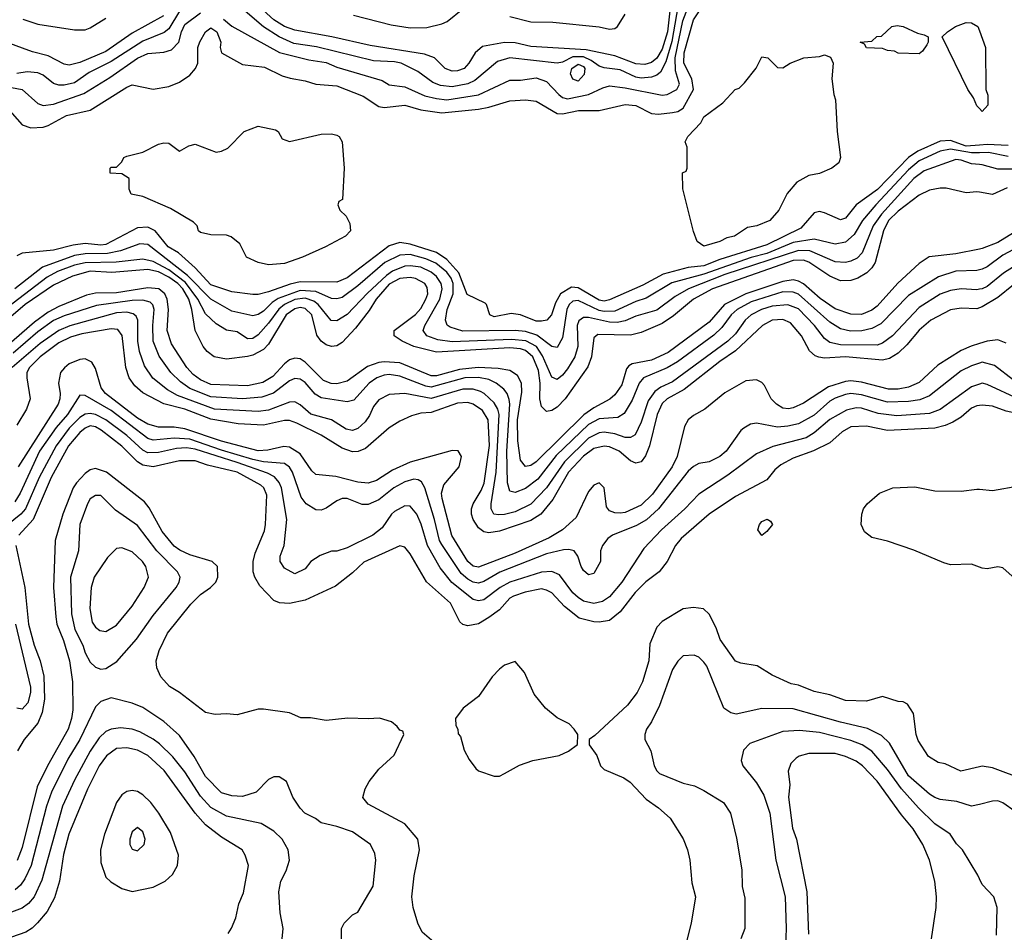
# Model space of a CAD drawing. Header units: inches. Extents: x 1793402 to 1900366, y 320852 to 470679.
# Tile 264 of 604: x 1826341 to 1830095, y 413915 to 417396. Entities that reach past the tile are written whole.
import ezdxf

# ---------------------------------------------------------------- set-up
doc = ezdxf.new("R2010")
doc.units = ezdxf.units.IN
doc.header["$MEASUREMENT"] = 0
doc.layers.add('B8421', color=7, linetype='Continuous')
doc.layers.add('B8431', color=7, linetype='Continuous')

msp = doc.modelspace()

# ---------------------------------------------------------------- linework, layer by layer
at = {"layer": 'B8421', "color": 4}
for points, elevation in [([(1827118.4, 417398.4), (1827150, 417370.6), (1827331.3, 417271.3), (1827443.4, 417243.4), (1827510, 417233.1), (1827550, 417214.9), (1827723.4, 417163.4), (1827750, 417147.3), (1827810, 417139.5), (1827885.4, 417105.4), (1827930, 417094.9), (1827970, 417090.2), (1828090, 417108.9), (1828210, 417164.9), (1828250, 417165.5), (1828310, 417174.4), (1828350, 417160.5), (1828396.3, 417110), (1828410, 417099.3), (1828430, 417094.4), (1828510, 417110.5), (1828563.8, 417136.2), (1828590, 417143.1), (1828650, 417136.5), (1828790, 417108.5), (1828810, 417110.4), (1828846, 417130), (1828856.9, 417150), (1828841.1, 417201.1), (1828840.2, 417250), (1828868.8, 417391.2), (1828910, 417498)], 268), ([(1828829, 417510), (1828811.1, 417350), (1828790, 417283.8), (1828770, 417248.9), (1828750, 417232.9), (1828724.8, 417224.8), (1828690, 417227.6), (1828610, 417258.5), (1828500.9, 417280.9), (1828290, 417293.8), (1828230, 417307.4), (1828190, 417308.8), (1828105.9, 417294.1), (1828077, 417270), (1828054, 417230), (1828035.1, 417210), (1828010, 417200.3), (1827990, 417199.5), (1827962.8, 417210), (1827922.8, 417250), (1827884.2, 417264.2), (1827676.9, 417296.9), (1827531.3, 417330), (1827390, 417355.6), (1827350, 417370.3), (1827310, 417395.6), (1827227.2, 417470)], 276), ([(1826284.9, 417070), (1826350, 416994.8), (1826383.4, 416983.4), (1826430, 416986.4), (1826450, 416992.4), (1826519, 417030), (1826610, 417050.4), (1826750, 417139.1), (1826770, 417147.3), (1826850, 417131), (1826910, 417140.7), (1826950, 417158), (1826990, 417184.9), (1827011.8, 417210), (1827020.5, 417230), (1827020.7, 417290), (1827028, 417312), (1827049.3, 417350), (1827070, 417364.9), (1827092.4, 417350), (1827107.3, 417310), (1827104.9, 417290), (1827111, 417270), (1827190, 417224.9), (1827274.3, 417214.3), (1827342, 417182), (1827372.4, 417172.4), (1827430, 417163.1), (1827470, 417150.4), (1827550, 417143.8), (1827650, 417103.8), (1827710, 417064.4), (1827730, 417061.3), (1827810, 417070.4), (1827870, 417051.8), (1827950, 417040.3), (1828090, 417054.6), (1828130, 417062), (1828210, 417086.7), (1828270, 417090.4), (1828310, 417085.5), (1828390, 417038), (1828410, 417036.9), (1828471, 417049), (1828550.9, 417049.1), (1828650, 417072), (1828690, 417068.4), (1828750, 417038.4), (1828776.1, 417036.1), (1828830, 417042.3), (1828850, 417046.3), (1828870, 417058.4), (1828909.8, 417130), (1828904.2, 417170), (1828873.1, 417230), (1828873.8, 417270), (1828910, 417395.5), (1828950, 417454.9)], 264), ([(1828856.9, 417483.1), (1828826.8, 417313.2), (1828804.9, 417235.1), (1828784.1, 417195.9), (1828770, 417184.4), (1828750, 417176.5), (1828710, 417172.6), (1828690, 417176.1), (1828630, 417204.9), (1828570, 417211.8), (1828550, 417218.7), (1828520.1, 417240.1), (1828490, 417254.6), (1828450, 417253.7), (1828410, 417234.3), (1828390, 417230.3), (1828210.3, 417250.3), (1828163.3, 417236.7), (1828075.7, 417164.3), (1828050, 417151.7), (1827990, 417139.6), (1827944.8, 417144.8), (1827916.1, 417156.1), (1827858.6, 417198.5), (1827796, 417230), (1827770, 417235.6), (1827690, 417239.5), (1827472.1, 417292.1), (1827385.6, 417305.6), (1827330.2, 417330.2), (1827270, 417368.8), (1827183.4, 417443.4)], 272), ([(1826290, 417141.6), (1826350.8, 417130), (1826410, 417076.3), (1826430, 417068.2), (1826470, 417073.7), (1826585.3, 417114.7), (1826684.4, 417175.6), (1826790, 417248.8), (1826830, 417266.7), (1826890, 417272), (1826919.5, 417280.5), (1826947.8, 417310), (1826957.3, 417350), (1826970, 417377.6), (1827030, 417422.4)], 268), ([(1826950, 417428.4), (1826910, 417361.6), (1826892.3, 417347.7), (1826810, 417314.3), (1826690, 417236.5), (1826605.4, 417194.6), (1826550, 417154.9), (1826510, 417145.7), (1826490, 417146.4), (1826470, 417153), (1826430, 417183.8), (1826410, 417192.7), (1826370, 417197.6), (1826330, 417190.4)], 272), ([(1827613.8, 417413.8), (1827756.7, 417376.7), (1827830, 417364.7), (1827893.6, 417366.4), (1827950, 417379.6), (1827970.8, 417389.2), (1828030, 417437.1)], 284), ([(1828210, 417408), (1828290, 417388), (1828373.6, 417386.4), (1828550, 417369.2), (1828590, 417359.6), (1828610, 417362.6), (1828619.6, 417370), (1828650, 417416.4)], 284), ([(1826889.8, 417410.2), (1826770, 417344.6), (1826670, 417274.3), (1826570, 417233.1), (1826530, 417222.4), (1826510, 417226), (1826450, 417258.7), (1826390, 417273.4), (1826290, 417310.3)], 276), ([(1826353.2, 417397.9), (1826410, 417378.3), (1826550, 417357), (1826590, 417357.6), (1826610, 417364.9), (1826670, 417402.3)], 284), ([(1830000, 417057), (1829990, 417068), (1829978, 417098), (1829955.3, 417130), (1829858, 417330), (1829878, 417350), (1829908.7, 417370), (1829950, 417384.9), (1829970, 417384), (1829994, 417370), (1830000, 417353.3)], 256), ([(1830000, 416917.7), (1829950, 416913.5), (1829890, 416934.6), (1829850, 416932.4), (1829765.3, 416894.7), (1829729.5, 416870.5), (1829611.9, 416748.1), (1829530.2, 416689.8), (1829490, 416639.3), (1829470, 416632.3), (1829410, 416658.7), (1829390, 416664.2), (1829370, 416659.6), (1829319, 416601), (1829190, 416537.4), (1829010, 416481), (1828950, 416457.7), (1828889.3, 416450.7), (1828794.1, 416425.9), (1828717, 416383), (1828590, 416327.1), (1828570, 416322.7), (1828550, 416326.4), (1828470, 416372.9), (1828444.5, 416375.5), (1828403.1, 416350), (1828383.4, 416316.6), (1828368, 416270), (1828350.3, 416249.7), (1828330, 416245.6), (1828310, 416246.3), (1828250, 416269.7), (1828214.9, 416274.9), (1828150, 416262.9), (1828134, 416270), (1828121.2, 416310), (1828115.3, 416315.3), (1828047.5, 416347.5), (1828015.8, 416430), (1827970, 416481.5), (1827930, 416507.8), (1827830, 416540.3), (1827790, 416546.2), (1827750, 416534), (1827590, 416411.3), (1827550, 416394.7), (1827410, 416396.2), (1827372.3, 416387.7), (1827290, 416357.6), (1827250, 416347.6), (1827230, 416347.3), (1827150, 416358), (1827070, 416384.4), (1827009.8, 416449.8), (1826947, 416507), (1826907.6, 416530), (1826857.6, 416590), (1826830, 416604), (1826790, 416602.6), (1826670, 416538.8), (1826650, 416536.2), (1826590, 416542), (1826544.5, 416535.5), (1826470, 416516.3), (1826350, 416505.2), (1826330, 416495.3)], 264), ([(1830000, 416888.7), (1829970, 416887.5), (1829890, 416902.5), (1829850, 416894), (1829770, 416857.6), (1829730, 416823.5), (1829604.6, 416690), (1829554.9, 416630), (1829522.8, 416577.2), (1829490, 416547.6), (1829450, 416539.6), (1829370, 416559.1), (1829290, 416546), (1829190, 416503.9), (1829130, 416489), (1828950, 416424.8), (1828827.8, 416392.2), (1828730, 416334.3), (1828690, 416321.1), (1828610, 416284.5), (1828570, 416282.9), (1828550, 416287.2), (1828470, 416325.1), (1828450, 416322.4), (1828436.4, 416310), (1828426.5, 416290), (1828410, 416182), (1828390, 416145.2), (1828370, 416149.4), (1828312.2, 416192.2), (1828270, 416207), (1828230, 416211), (1828030, 416207.4), (1827982.7, 416222.7), (1827971.3, 416231.3), (1827964.2, 416250), (1827971.1, 416290), (1827994.2, 416350), (1827993.8, 416390), (1827986.4, 416410), (1827970, 416432.4), (1827927.7, 416467.7), (1827890, 416484.4), (1827830, 416500.3), (1827790, 416497.3), (1827732.7, 416470), (1827630, 416380.5), (1827570, 416336.9), (1827550, 416331.3), (1827530, 416332.8), (1827470, 416359.3), (1827410, 416362.9), (1827327, 416333), (1827303.2, 416316.8), (1827270, 416284.2), (1827250, 416271.3), (1827230, 416266.3), (1827150, 416283.6), (1827070, 416329.6), (1826980.3, 416420.3), (1826830, 416538.7), (1826799.2, 416540.8), (1826725.8, 416514.2), (1826675.9, 416504.1), (1826590, 416502.9), (1826550, 416496.8), (1826427.7, 416452.3), (1826322.4, 416370)], 268), ([(1830000, 416843.2), (1829970, 416845.6), (1829930, 416860.5), (1829910, 416863), (1829790, 416819.7), (1829750, 416789.7), (1829626.4, 416653.6), (1829594.9, 416610), (1829553.4, 416506.6), (1829533.6, 416486.4), (1829510, 416475.1), (1829490, 416469.6), (1829450, 416473), (1829354.1, 416514.1), (1829310, 416515), (1829030, 416423.7), (1828891, 416369), (1828839.9, 416340.1), (1828770, 416288), (1828690, 416265.1), (1828650, 416246.9), (1828618.6, 416241.4), (1828590, 416242.4), (1828510, 416260.4), (1828490, 416259.7), (1828472.9, 416247.1), (1828466.5, 416230), (1828468.9, 416150), (1828457.4, 416110), (1828430, 416064.5), (1828410, 416039.5), (1828390, 416023.7), (1828370, 416032.3), (1828334.5, 416114.5), (1828310.9, 416150), (1828271.1, 416171.1), (1828215.9, 416175.9), (1827990, 416167.8), (1827935.5, 416175.5), (1827892.7, 416190), (1827879.6, 416210), (1827885.6, 416230), (1827942.3, 416330), (1827952, 416370), (1827948.4, 416390), (1827930, 416416.9), (1827910, 416433.3), (1827870, 416451.9), (1827830, 416457.6), (1827810, 416455.3), (1827762.9, 416437.1), (1827739.3, 416420.7), (1827666.6, 416353.4), (1827590, 416271.6), (1827550, 416247.3), (1827528.1, 416248.1), (1827478.3, 416310), (1827462.4, 416322.4), (1827430, 416334.3), (1827390, 416329), (1827350.3, 416310), (1827328.4, 416291.6), (1827290, 416238.9), (1827250, 416194), (1827230, 416180.5), (1827210, 416178.4), (1827170, 416205.1), (1827130, 416211.6), (1827090, 416236.2), (1827050, 416273.6), (1827020.7, 416330), (1826973.1, 416393.1), (1826910, 416442), (1826850, 416474.2), (1826810, 416482.3), (1826709.3, 416470.7), (1826590.9, 416469.1), (1826550, 416459.8), (1826484.5, 416435.5), (1826445.9, 416414.1), (1826190, 416219.8)], 272), ([(1830000, 416737.7), (1829990, 416739.3), (1829950, 416736), (1829872.9, 416752.9), (1829850, 416753.2), (1829810, 416746), (1829770, 416727), (1829690, 416665.4), (1829653.1, 416630), (1829634, 416590), (1829602, 416470), (1829590, 416449.6), (1829570.4, 416430), (1829536, 416410), (1829510, 416401.3), (1829470, 416400.5), (1829430, 416418.3), (1829350, 416470.9), (1829330, 416478.4), (1829290, 416477.3), (1828982.4, 416370), (1828910.4, 416330), (1828833.4, 416266.6), (1828790, 416236.9), (1828710, 416203), (1828670, 416192.6), (1828545.3, 416194.7), (1828530, 416182), (1828521.3, 416110), (1828507.5, 416072.5), (1828421.3, 415950), (1828390, 415918.7), (1828370, 415906), (1828350, 415902), (1828330, 415921.2), (1828323.5, 415950), (1828325, 416010), (1828318.4, 416058.4), (1828297.2, 416110), (1828270, 416134.8), (1828250, 416141.2), (1828210, 416144), (1827930, 416127.4), (1827843.7, 416150), (1827799.3, 416170), (1827769.2, 416190), (1827769.3, 416210), (1827850, 416272), (1827870, 416294.4), (1827889.8, 416330), (1827896.9, 416350), (1827894.3, 416374.3), (1827885.1, 416390), (1827850, 416408.5), (1827830, 416412.9), (1827790, 416408.8), (1827750, 416387.6), (1827699.6, 416330), (1827673.7, 416286.3), (1827620.9, 416219.1), (1827570, 416164.5), (1827550, 416152), (1827530, 416149.5), (1827510, 416155.6), (1827490, 416169.6), (1827473.3, 416193.3), (1827454.8, 416270), (1827430, 416294.8), (1827410, 416297.6), (1827390, 416292.9), (1827357.4, 416270), (1827290, 416158.4), (1827270, 416138.3), (1827230, 416116.9), (1827210, 416111.1), (1827130, 416101.1), (1827082.7, 416110), (1827056.2, 416130), (1827040.5, 416150), (1827009.7, 416210), (1826997.6, 416290), (1826986.2, 416330), (1826962.6, 416370), (1826943.7, 416390), (1826910, 416414.5), (1826870, 416434.7), (1826830, 416443.2), (1826691.8, 416431.8), (1826610, 416436.8), (1826542.1, 416417.9), (1826470, 416383.9), (1826362.3, 416310), (1826225.6, 416194.4)], 276), ([(1830000, 416520.8), (1829910, 416502.4), (1829808, 416492), (1829770, 416466), (1829689.2, 416390.8), (1829610, 416303.6), (1829590, 416288), (1829550, 416271.3), (1829510, 416272.8), (1829450, 416292.8), (1829393, 416333), (1829330, 416388.4), (1829310, 416399.2), (1829290, 416403.1), (1829250, 416398), (1829109.5, 416350.5), (1829028.5, 416310), (1828970, 416242), (1828812.8, 416127.2), (1828750, 416097.7), (1828676.7, 416083.3), (1828663.8, 416076.2), (1828655.1, 416064.9), (1828637.1, 416002.9), (1828610, 415964.5), (1828591.5, 415948.5), (1828530, 415915.4), (1828491.6, 415888.4), (1828310, 415709.6), (1828290, 415696.2), (1828270, 415692.3), (1828250, 415715.3), (1828239.8, 415790), (1828238.9, 415870), (1828254.9, 415974.9), (1828254.2, 416010), (1828238.8, 416038.8), (1828210, 416057.4), (1828165.3, 416065.3), (1828088.9, 416068.9), (1828018.2, 416061.8), (1827930, 416038.2), (1827910, 416037.6), (1827790, 416087.6), (1827730, 416090.9), (1827710, 416088.4), (1827667.2, 416072.8), (1827590, 416016.9), (1827550, 416006.6), (1827528.6, 416008.6), (1827499.8, 416019.8), (1827430, 416089.7), (1827410, 416102.4), (1827390, 416105.6), (1827370, 416098.4), (1827350, 416083.6), (1827305.5, 416034.5), (1827268.1, 416011.9), (1827210, 415999.1), (1827070, 416003.9), (1827030, 416021.7), (1827002.9, 416042.9), (1826978, 416070), (1826920.1, 416160.1), (1826902.6, 416210), (1826908.4, 416290), (1826903.5, 416330), (1826894, 416350), (1826871.5, 416370), (1826830, 416372.8), (1826710, 416354.4), (1826630, 416352.3), (1826595.3, 416344.7), (1826490, 416302.4), (1826450, 416280.9), (1826397.1, 416242.9), (1826290.7, 416149.2)], 284), ([(1830000, 416441.5), (1829990, 416438.7), (1829910, 416436.3), (1829844.5, 416415.5), (1829730, 416343.6), (1829623.8, 416236.2), (1829590, 416218.7), (1829551.3, 416208.7), (1829508.5, 416208.5), (1829470, 416216.9), (1829430, 416242.4), (1829310, 416349.7), (1829290, 416357.3), (1829250, 416357.6), (1829130, 416319.3), (1829077.1, 416290), (1829054, 416270), (1829018.4, 416221.6), (1828987.3, 416192.7), (1828849.3, 416090.7), (1828810, 416068), (1828719.1, 416030), (1828703.1, 416010), (1828675.5, 415944.5), (1828645.7, 415894.3), (1828620.9, 415879.1), (1828550, 415873.3), (1828510, 415852.3), (1828386.9, 415733.1), (1828316.4, 415643.6), (1828270, 415607.6), (1828230, 415592), (1828210, 415597.2), (1828200.5, 415630), (1828197.8, 415750), (1828209.8, 415929.8), (1828207.3, 415947.3), (1828199.6, 415970), (1828187.1, 415987.1), (1828158, 416010), (1828130, 416024), (1828090, 416030.8), (1828038, 416030), (1827910, 415994), (1827890, 415997.6), (1827790, 416036.9), (1827750, 416042.6), (1827730, 416040.5), (1827702, 416030), (1827673, 416010), (1827614.7, 415945.3), (1827590, 415938.4), (1827490, 415953.6), (1827467.5, 415967.5), (1827430, 416011.8), (1827410, 416025.1), (1827390, 416027.6), (1827370, 416018.7), (1827308.1, 415971.9), (1827263.7, 415956.3), (1827190, 415949.8), (1827070, 415957.6), (1826989.8, 415989.8), (1826954.1, 416014.1), (1826917.6, 416050), (1826872.2, 416112.2), (1826849.7, 416170), (1826848.4, 416230), (1826854, 416290), (1826848.3, 416308.3), (1826838.2, 416318.2), (1826810, 416326), (1826770, 416324.5), (1826634.1, 416305.9), (1826510, 416266.4), (1826470, 416248.5), (1826410, 416206), (1826316.4, 416123.6)], 288), ([(1830000, 416367.8), (1829990, 416366), (1829930, 416369.7), (1829890, 416363), (1829850, 416349.6), (1829770, 416297.6), (1829668.2, 416190), (1829630, 416162.4), (1829610, 416154.7), (1829470, 416156), (1829430, 416164.2), (1829410, 416179.5), (1829371.5, 416230), (1829310, 416292.8), (1829270, 416308.4), (1829210, 416303.1), (1829169.4, 416290.6), (1829130.2, 416269.8), (1829107, 416250), (1829070, 416197.6), (1829041.3, 416170), (1828830, 416014.3), (1828785.3, 415994.7), (1828762, 415978), (1828737.4, 415942.6), (1828710, 415861.2), (1828687, 415813), (1828670, 415802.9), (1828650, 415803), (1828610, 415816.4), (1828570, 415823.1), (1828550, 415820.4), (1828510, 415799.8), (1828417.7, 415710), (1828350.1, 415609.9), (1828290, 415547.8), (1828230, 415518.3), (1828190, 415508.2), (1828167.8, 415507.8), (1828149.2, 415510), (1828138.4, 415530), (1828138, 415550), (1828158.2, 415670), (1828168.7, 415890), (1828163.5, 415910), (1828150, 415934), (1828111.8, 415970), (1828097.8, 415977.8), (1828070, 415987.3), (1828030, 415986.2), (1827910, 415950.9), (1827810, 415969.6), (1827750, 415966.6), (1827710, 415946.6), (1827690, 415921.2), (1827674.1, 415885.9), (1827657.5, 415862.5), (1827630, 415837), (1827610, 415829.6), (1827586, 415834), (1827529.7, 415869.7), (1827451.1, 415891.1), (1827410, 415927), (1827390, 415938), (1827370, 415937), (1827290, 415906.9), (1827250, 415901.7), (1827084, 415910), (1826942.2, 415962.2), (1826904.2, 415984.2), (1826848.5, 416028.5), (1826816.2, 416076.2), (1826798.3, 416130), (1826791.1, 416170), (1826791.3, 416250), (1826785.1, 416265.1), (1826774.2, 416274.2), (1826750, 416281), (1826710, 416278.2), (1826531.9, 416228.1), (1826490, 416210.9), (1826418.9, 416161.1), (1826312.2, 416070)], 292), ([(1830000, 416296.9), (1829990, 416293.3), (1829930, 416295.6), (1829890, 416289.5), (1829814.8, 416250), (1829770, 416211.8), (1829723.8, 416156.2), (1829690, 416124.5), (1829656.7, 416103.3), (1829630, 416097.4), (1829490, 416109.8), (1829410, 416105.4), (1829388.3, 416108.3), (1829374.1, 416114.2), (1829352.8, 416132.8), (1829322, 416190), (1829280.1, 416240.1), (1829250, 416252.8), (1829210, 416249.6), (1829173.4, 416230), (1829070, 416132.8), (1829010, 416092.8), (1828874.4, 415985.6), (1828810.2, 415949.8), (1828790, 415931.5), (1828771.5, 415890), (1828742.6, 415770), (1828727.5, 415732.5), (1828710, 415709.5), (1828690, 415705.1), (1828670, 415714), (1828627, 415750), (1828590, 415766.9), (1828570, 415769.7), (1828530, 415761), (1828490, 415731.1), (1828432.9, 415670), (1828373.5, 415566.5), (1828328.4, 415510), (1828290, 415486.2), (1828170, 415445.7), (1828130, 415438.9), (1828110, 415442.4), (1828090, 415458.4), (1828069.8, 415489.8), (1828064, 415510), (1828063.5, 415530), (1828069.7, 415550), (1828100.3, 415599.7), (1828111.4, 415628.6), (1828132.3, 415772.3), (1828127.1, 415870), (1828104.9, 415904.9), (1828070, 415929.7), (1828050, 415935.4), (1828010, 415933.7), (1827910, 415898), (1827870, 415895.1), (1827834.4, 415885.6), (1827790, 415865.2), (1827750, 415839.3), (1827659.3, 415760.7), (1827631.5, 415748.5), (1827610, 415748.2), (1827570, 415761.3), (1827490.8, 415810.8), (1827397.6, 415857.6), (1827370, 415867.1), (1827350, 415867.1), (1827270, 415849.7), (1827174.1, 415854.1), (1827070, 415871.9), (1826970, 415910.8), (1826890, 415931.1), (1826810, 415973.3), (1826780, 416000), (1826758.7, 416030), (1826745.1, 416070), (1826731.1, 416191.1), (1826714.7, 416214.7), (1826690, 416216.9), (1826577.7, 416197.7), (1826534.9, 416185.1), (1826490, 416163.1), (1826419.5, 416110), (1826378, 416070), (1826368.7, 416050), (1826368.5, 416030), (1826381.1, 415950), (1826367.4, 415910), (1826330, 415849.6)], 296), ([(1830000, 416160.5), (1829968.9, 416151.1), (1829930, 416134), (1829841.2, 416078.8), (1829770, 416011.6), (1829730, 415994.7), (1829690, 415987.1), (1829653, 415987), (1829550, 416013.3), (1829510, 416018.7), (1829490, 416016.4), (1829424.2, 415995.8), (1829330, 415933.6), (1829290, 415915.1), (1829271.9, 415911.9), (1829250, 415914), (1829226, 415930), (1829206.6, 415950), (1829180.7, 416000.7), (1829170, 416012.7), (1829150, 416022), (1829110, 416018.4), (1829030, 415973.3), (1828953, 415910), (1828910, 415886), (1828890, 415869.5), (1828875.1, 415844.9), (1828847.2, 415730), (1828828.9, 415690), (1828753.6, 415586.4), (1828710, 415544.2), (1828650, 415516.9), (1828630, 415513.3), (1828610, 415514.5), (1828590, 415522.7), (1828578, 415538), (1828569.2, 415610), (1828550, 415629.2), (1828530, 415621.2), (1828510, 415596), (1828462.9, 415497.1), (1828410.2, 415449.8), (1828360.2, 415419.8), (1828230, 415361.7), (1828090, 415308.2), (1828070, 415311.5), (1828050, 415329.6), (1827988.9, 415428.9), (1827951.2, 415570), (1827949.7, 415590.3), (1827957.7, 415622.3), (1828016, 415690), (1828025.2, 415730), (1828012.1, 415752.1), (1827990, 415752.3), (1827830, 415708.2), (1827762.6, 415677.4), (1827701.5, 415638.5), (1827670, 415627.8), (1827630, 415632.6), (1827546.9, 415653.1), (1827470, 415660.9), (1827454.7, 415674.7), (1827410, 415739.6), (1827370, 415765.4), (1827348.1, 415768.1), (1827286.4, 415753.6), (1827250, 415751.9), (1827110, 415788), (1826970, 415835.3), (1826930, 415842.4), (1826870, 415841.5), (1826830, 415853.5), (1826790, 415876), (1826668, 415970), (1826652.1, 415992.1), (1826630, 416065.2), (1826615.6, 416090), (1826590, 416102), (1826570, 416100.5), (1826530, 416083), (1826511.3, 416068.7), (1826497, 416050), (1826488.9, 416010), (1826495.6, 415970), (1826494.3, 415950), (1826487.4, 415930), (1826334.6, 415690)], 304), ([(1830000, 416086.2), (1829970, 416076.2), (1829930, 416056.2), (1829810, 415961.6), (1829773.5, 415946.5), (1829730, 415939.8), (1829650, 415936.8), (1829550, 415965.1), (1829510.3, 415969.7), (1829490, 415966.9), (1829450, 415952.6), (1829430, 415940.5), (1829370, 415888.2), (1829310, 415854.3), (1829270, 415845.1), (1829230, 415842.4), (1829150, 415857.2), (1829127.1, 415852.9), (1829102, 415838), (1829090.8, 415829.2), (1829034.8, 415750), (1829010.8, 415730), (1828970, 415709.4), (1828930, 415702.7), (1828910, 415692.3), (1828890, 415674.5), (1828776.4, 415530), (1828731.2, 415488.8), (1828692.8, 415467.2), (1828601, 415430), (1828583.4, 415416.6), (1828562.8, 415390), (1828556, 415370), (1828554.8, 415330), (1828530, 415284), (1828510, 415279), (1828490, 415295.3), (1828481.2, 415310), (1828469.2, 415350), (1828455.3, 415370), (1828435.1, 415375.1), (1828414.2, 415374.2), (1828350, 415358.3), (1828171.3, 415288.7), (1828110, 415252.8), (1828090, 415246.6), (1828070, 415251.1), (1828050, 415262.6), (1828024.2, 415284.2), (1827950, 415394.5), (1827941.7, 415410), (1827922.3, 415490), (1827885.1, 415610), (1827872.9, 415632.9), (1827860.7, 415640.7), (1827843.7, 415643.7), (1827810, 415633.3), (1827767.7, 415610), (1827710, 415565.1), (1827670, 415547), (1827647.2, 415547.2), (1827590, 415569.3), (1827570, 415569.2), (1827550, 415561.2), (1827510, 415533.2), (1827490, 415525.2), (1827470, 415526), (1827433.2, 415550), (1827414.5, 415574.5), (1827381.6, 415670), (1827369.7, 415689.7), (1827350, 415703.6), (1827270.2, 415709.8), (1827230, 415718), (1827110, 415753.8), (1826990, 415796.2), (1826930, 415800.3), (1826850, 415792.4), (1826830, 415799.1), (1826690, 415905.1), (1826590, 415962.7), (1826570, 415964), (1826522.6, 415890), (1826480, 415840), (1826416.5, 415750), (1826342.7, 415590), (1826322.7, 415557.3)], 308), ([(1830000, 416006), (1829970, 415995.1), (1829850, 415909.6), (1829810, 415894.3), (1829684.6, 415884.6), (1829614.1, 415894.1), (1829550, 415913.7), (1829530, 415915.4), (1829493.9, 415906.1), (1829430, 415871.5), (1829370, 415819.6), (1829339.4, 415800.6), (1829211.9, 415768.1), (1829150, 415740.7), (1829041.2, 415658.8), (1828930, 415586.6), (1828876.3, 415530), (1828787.7, 415450), (1828720.9, 415379.1), (1828637.1, 415250), (1828590, 415194.5), (1828563.4, 415176.6), (1828530, 415169.6), (1828490, 415178.7), (1828470, 415191.6), (1828449.6, 415210), (1828398.5, 415278.5), (1828370, 415291.6), (1828330, 415288.2), (1828210, 415251.1), (1828172.7, 415230), (1828110, 415183.6), (1828090, 415179.6), (1828070, 415185.1), (1827988.9, 415248.9), (1827944.7, 415304.7), (1827895.4, 415390), (1827872, 415472), (1827855.1, 415510), (1827830, 415540.9), (1827810, 415542), (1827770, 415520.7), (1827758, 415510), (1827722.6, 415457.4), (1827686.8, 415430), (1827590, 415382), (1827550, 415369.4), (1827530, 415369.2), (1827487.1, 415352.9), (1827450.9, 415329.1), (1827430, 415302), (1827390, 415282), (1827350, 415304), (1827334, 415330), (1827334, 415350), (1827349.1, 415390.9), (1827359.5, 415490), (1827339.7, 415610), (1827330.8, 415630.8), (1827312.6, 415652.6), (1827286.3, 415666.3), (1827170, 415707.3), (1827010, 415758.5), (1826977.4, 415762.6), (1826939.4, 415760.6), (1826870, 415744.8), (1826830, 415744.4), (1826810, 415754.3), (1826749.7, 415810), (1826669.6, 415870), (1826630, 415889.8), (1826610, 415894.5), (1826590, 415891.1), (1826570, 415879.1), (1826530, 415838.3), (1826479.6, 415770), (1826414.9, 415650), (1826363.1, 415530), (1826344.9, 415510), (1826272, 415450)], 312), ([(1830000, 415924.8), (1829990, 415923.6), (1829970, 415914), (1829930, 415879.5), (1829898.6, 415861.5), (1829870, 415847.8), (1829830, 415838.3), (1829650, 415829.7), (1829570, 415845.4), (1829510, 415843.6), (1829476.3, 415823.7), (1829430, 415782.4), (1829368.1, 415751.9), (1829290, 415723), (1829242.5, 415697.5), (1829220.6, 415679.4), (1829190, 415641.2), (1829070, 415577.2), (1828970, 415509.4), (1828862.5, 415417.5), (1828841.6, 415390), (1828810, 415329.2), (1828779.1, 415290), (1828727.7, 415252.3), (1828688.2, 415211.8), (1828630, 415137), (1828590, 415104.5), (1828550, 415097.6), (1828530, 415098.7), (1828473.7, 415113.7), (1828417.8, 415157.8), (1828370, 415209.6), (1828350, 415220.5), (1828330, 415224.7), (1828268.1, 415211.9), (1828223.4, 415196.6), (1828210, 415189.6), (1828170, 415145.1), (1828130, 415115.6), (1828090, 415091.8), (1828050, 415084.5), (1828030, 415089.3), (1828019.5, 415099.5), (1827983.7, 415170), (1827891.4, 415251.4), (1827830, 415359), (1827810, 415384), (1827790, 415389.2), (1827653.4, 415326.6), (1827610, 415286), (1827544.7, 415235.3), (1827430, 415181.6), (1827370, 415169.6), (1827331.9, 415171.9), (1827310, 415180.9), (1827256.6, 415236.6), (1827236.9, 415270), (1827231.3, 415290), (1827231.2, 415330), (1827238.8, 415361.2), (1827273.9, 415446.1), (1827278.7, 415470), (1827282.7, 415582.7), (1827271.6, 415610), (1827260.9, 415620.9), (1827170, 415669.7), (1827056.4, 415696.4), (1827010, 415714), (1826950, 415713.7), (1826850, 415691.1), (1826810, 415696.9), (1826789.8, 415709.8), (1826730, 415769.7), (1826651.6, 415830), (1826630, 415842.6), (1826610, 415846.6), (1826590, 415838.3), (1826570, 415822), (1826526.7, 415770), (1826460.7, 415650), (1826392.7, 415490), (1826338, 415430)], 316), ([(1827929.4, 413869.4), (1827876, 413916), (1827859, 413950), (1827841.2, 414010), (1827836, 414050), (1827845.2, 414130), (1827865.2, 414230), (1827859, 414270), (1827809.3, 414329.3), (1827670, 414404), (1827649.4, 414429.4), (1827658, 414462), (1827674, 414490), (1827710, 414538), (1827769, 414591), (1827806, 414670), (1827802, 414682), (1827790, 414686), (1827780.4, 414700.4), (1827758, 414718), (1827712.5, 414732.5), (1827670, 414729.2), (1827592.1, 414732.1), (1827510, 414722.7), (1827450, 414732.7), (1827413.2, 414733.2), (1827370, 414752.7), (1827270, 414766), (1827250, 414766), (1827170, 414745.2), (1827130, 414749), (1827085.6, 414745.6), (1827050, 414754), (1826950, 414829.2), (1826912.1, 414852.1), (1826879, 414890), (1826864.1, 414924.1), (1826861.2, 414950), (1826872.7, 414990), (1826904.4, 415055.6), (1826993.1, 415166.9), (1827030, 415204), (1827069, 415230), (1827089.2, 415250), (1827097, 415270), (1827094.5, 415310), (1827075.3, 415330), (1826990, 415354.7), (1826952.1, 415372.1), (1826930, 415387.8), (1826883.6, 415443.6), (1826834.1, 415534.2), (1826817.1, 415557.1), (1826672.3, 415670), (1826630, 415683.6), (1826610, 415679.5), (1826590, 415665.1), (1826557.6, 415630), (1826545.3, 415610), (1826504.9, 415510), (1826475.8, 415410), (1826470.3, 415230), (1826478.6, 415118.5), (1826482.6, 415090), (1826507.9, 415027.9), (1826530.3, 414950), (1826542.6, 414870), (1826543.4, 414763.4), (1826538.9, 414730), (1826525.7, 414690), (1826447, 414550), (1826407.4, 414470), (1826350, 414239), (1826331.3, 414188.7)], 324), ([(1830000, 415307.7), (1829970, 415319), (1829890, 415317.2), (1829864.1, 415324.1), (1829750, 415372.3), (1829650, 415407), (1829590, 415421.2), (1829562.5, 415442.5), (1829549.4, 415470), (1829552.3, 415510), (1829558, 415530), (1829572.3, 415550), (1829619.3, 415590), (1829670, 415610.4), (1829754.2, 415614.2), (1829830, 415599.3), (1829930, 415598), (1829990, 415605.5), (1830000, 415604.7)], 316), ([(1826326.7, 415390), (1826360.3, 415230), (1826374.3, 415090), (1826396, 415010), (1826418.9, 414950), (1826432.4, 414892.4), (1826435.9, 414804.1), (1826426.4, 414753.6), (1826410, 414712.7), (1826358, 414650), (1826332.4, 414607.6)], 316), ([(1830000, 414546.9), (1829929.4, 414529.4), (1829870, 414557.2), (1829843.2, 414563.2), (1829805.6, 414585.6), (1829767.2, 414647.2), (1829759.3, 414670), (1829749.4, 414749.4), (1829725.6, 414785.6), (1829710, 414794), (1829690, 414795.3), (1829630, 414814), (1829570, 414797.2), (1829490, 414799.3), (1829430, 414821.2), (1829370, 414833.2), (1829310, 414858), (1829282.9, 414862.9), (1829210, 414895.3), (1829152.1, 414932.1), (1829090, 414941.2), (1829070, 414949.2), (1829011.7, 415031.7), (1828996.2, 415076.2), (1828969.1, 415129.1), (1828948.7, 415148.7), (1828910, 415154), (1828870, 415149), (1828790, 415101.2), (1828770, 415079), (1828744.1, 415015.9), (1828739.1, 414950), (1828714.9, 414870), (1828694.9, 414830), (1828658, 414782), (1828534.4, 414665.6), (1828512, 414650), (1828512, 414630), (1828541, 414590), (1828556, 414550), (1828570, 414536), (1828644.1, 414504.1), (1828668.3, 414488.3), (1828730, 414422.8), (1828776, 414390), (1828821, 414350), (1828870, 414272), (1828886.8, 414230), (1828896, 414190), (1828903.5, 414103.5), (1828918, 414050), (1828901, 413950), (1828881, 413870)], 324), ([(1826324.4, 415090), (1826382, 414850), (1826382, 414830), (1826372.2, 414790), (1826350, 414766.6), (1826330, 414769.5)], 312), ([(1830000, 414403.2), (1829970, 414396), (1829913.8, 414413.8), (1829850, 414422), (1829830, 414429.5), (1829810, 414442), (1829730, 414512), (1829656.9, 414636.9), (1829626.3, 414666.3), (1829572.8, 414692.8), (1829470, 414716.3), (1829290, 414767.6), (1829170, 414769.4), (1829073.2, 414746.8), (1829052.3, 414752.3), (1829025.2, 414770), (1828960.9, 414930), (1828950, 414945.2), (1828930, 414965.2), (1828912.5, 414972.5), (1828870.9, 414969.1), (1828850, 414948.7), (1828830, 414918), (1828779.9, 414780.1), (1828750, 414718), (1828731.3, 414690), (1828724.7, 414670), (1828724.7, 414650), (1828747.3, 414607.3), (1828760.5, 414550), (1828770, 414531), (1828780.9, 414520.9), (1828870, 414484), (1828913.7, 414473.7), (1828950, 414456), (1829024.7, 414410), (1829051, 414370), (1829074.4, 414274.4), (1829093.7, 414153.7), (1829096, 414090), (1829105.4, 414045.4), (1829106, 413930), (1829091, 413890)], 328), ([(1827568, 413890), (1827568, 413930), (1827578, 413950), (1827610, 413982), (1827630, 413992), (1827689.1, 414090.9), (1827699, 414190), (1827695.5, 414215.5), (1827679, 414250), (1827610, 414298), (1827550, 414319.3), (1827490, 414333.2), (1827469.4, 414349.4), (1827428.7, 414370), (1827410, 414388.7), (1827382, 414430), (1827358, 414490), (1827330, 414508), (1827310, 414508), (1827290, 414498), (1827242, 414450), (1827190, 414432.7), (1827150, 414435.1), (1827110, 414447.3), (1827050, 414509.4), (1827005.9, 414585.9), (1826950, 414665.2), (1826890, 414719.3), (1826810, 414772.7), (1826770, 414789.3), (1826690, 414809), (1826650, 414795.3), (1826630, 414775.3), (1826570.3, 414650), (1826524.1, 414575.9), (1826462, 414450), (1826443.4, 414396.6), (1826384.6, 414170), (1826361.1, 414118.9), (1826344.5, 414095.5), (1826323.4, 414076.6)], 328), ([(1827341.2, 413890), (1827345.2, 413930), (1827334, 413990), (1827329.3, 414070), (1827337.2, 414110), (1827357.2, 414150), (1827369.2, 414190), (1827364, 414230), (1827353.2, 414250), (1827341.2, 414270), (1827310, 414301.2), (1827262, 414330), (1827130, 414357.6), (1827070, 414391.6), (1827030, 414434), (1826970, 414527), (1826924.4, 414584.4), (1826874.1, 414634.1), (1826850, 414651.8), (1826799.4, 414679.4), (1826770, 414689.6), (1826724.7, 414695.3), (1826690, 414689.6), (1826670, 414680.7), (1826643.4, 414656.6), (1826610, 414606.6), (1826550, 414496), (1826504.1, 414395.9), (1826425.4, 414114.6), (1826395.8, 414050), (1826374.8, 414025.2), (1826350, 414007), (1826310, 413991.6)], 332), ([(1830000, 414119.6), (1829993.6, 414133.6), (1829935.3, 414230), (1829912.9, 414252.9), (1829889.2, 414290), (1829830, 414329.4), (1829767.3, 414390), (1829702.4, 414462.4), (1829650, 414536.2), (1829590, 414605.6), (1829552.7, 414630), (1829510, 414646.6), (1829390, 414676.9), (1829314.6, 414685.4), (1829250, 414680.9), (1829125.2, 414634.8), (1829101, 414610), (1829091.3, 414570), (1829098, 414550), (1829150, 414484.7), (1829177.6, 414437.6), (1829201.6, 414370), (1829223.8, 414190), (1829259.5, 414050), (1829263, 413930), (1829259.1, 413830)], 332), ([(1827135.3, 413910), (1827149.1, 413930.9), (1827165.2, 413970), (1827176.5, 414023.5), (1827194.8, 414065.2), (1827213.2, 414170), (1827201.2, 414210), (1827189, 414230), (1827110, 414278), (1827050, 414325.1), (1827009.8, 414369.8), (1826891.8, 414531.8), (1826830, 414589.6), (1826790, 414609.6), (1826750, 414618.7), (1826710, 414615.6), (1826671.5, 414588.5), (1826643.7, 414550), (1826599.4, 414460.6), (1826528.8, 414290), (1826507.9, 414212.1), (1826492.2, 414110), (1826473.5, 414046.5), (1826445.5, 413994.5), (1826408.7, 413951.3), (1826388.7, 413931.3), (1826363.9, 413916.1), (1826310, 413896.2)], 336), ([(1829817, 413890), (1829835.1, 414010), (1829837, 414050), (1829829.5, 414110), (1829809.5, 414190), (1829784.5, 414250), (1829747.3, 414310), (1829703.3, 414363.3), (1829610, 414492), (1829554.5, 414550), (1829530, 414567.6), (1829490, 414585.6), (1829450, 414596.9), (1829350, 414597), (1829313, 414587), (1829301.1, 414578.9), (1829281.6, 414558.4), (1829270.8, 414530), (1829277.1, 414477.1), (1829272.7, 414430), (1829287.9, 414312.1), (1829303, 414270), (1829341.6, 414070), (1829348.7, 413908.7)], 336)]:
    msp.add_lwpolyline(points, dxfattribs=dict(at, elevation=elevation))
for points, elevation in [([(1829770, 417266), (1829690, 417268), (1829676.4, 417276.4), (1829650, 417278), (1829630, 417286), (1829570, 417288), (1829562, 417302), (1829546, 417310), (1829590, 417314), (1829608.4, 417331.6), (1829627.3, 417332.7), (1829666, 417370), (1829686.8, 417373.2), (1829710, 417370.4), (1829764, 417344), (1829790, 417338.8), (1829804.7, 417330), (1829804.7, 417310), (1829799.8, 417300.2), (1829783.6, 417276.4)], 256), ([(1828950, 416532.3), (1828923.7, 416550), (1828910, 416588), (1828869, 416751), (1828868, 416812), (1828882, 416818), (1828886, 416830), (1828886, 416910), (1828878, 416930), (1828888.7, 416950), (1828938, 417002), (1828950, 417026), (1829021.2, 417078.8), (1829069, 417130), (1829084.7, 417135.3), (1829104.7, 417155.3), (1829148.9, 417211.1), (1829170, 417254), (1829194, 417250), (1829230, 417214), (1829250, 417212), (1829278, 417230), (1829330.7, 417250.7), (1829390, 417256), (1829410, 417262), (1829432.7, 417252.7), (1829442, 417230), (1829438, 417170), (1829444.7, 417110), (1829451, 417090), (1829458, 416970), (1829471, 416870), (1829464.7, 416850), (1829438, 416830), (1829390.3, 416809.7), (1829350, 416802), (1829303.9, 416776.1), (1829266.6, 416733.4), (1829234.9, 416670), (1829200.7, 416630), (1829152, 416610), (1829116.3, 416603.7), (1829066, 416570), (1829036.7, 416563.3), (1829010, 416549.8)], 256), ([(1828470, 417162), (1828450, 417169.4), (1828441.3, 417190), (1828446, 417210), (1828470, 417225.7), (1828490, 417217.6), (1828495.6, 417210), (1828492.8, 417187.2)], 268), ([(1827370, 416930.8), (1827490, 416959.1), (1827530, 416960.5), (1827550, 416955.5), (1827558.8, 416950), (1827570.7, 416930), (1827578, 416830), (1827572, 416710), (1827558, 416702), (1827554, 416690), (1827562, 416670), (1827586, 416646), (1827599.1, 416619.1), (1827602, 416590), (1827582.8, 416570), (1827507.3, 416530), (1827418.8, 416490), (1827350, 416466.3), (1827290, 416460.7), (1827250, 416469.6), (1827206, 416490), (1827180.5, 416540.5), (1827147.4, 416567.4), (1827130, 416574), (1827070, 416575.1), (1827030, 416583.7), (1827022.7, 416590), (1827017.2, 416610), (1827003.6, 416623.6), (1826916.3, 416676.3), (1826810, 416722), (1826766, 416730), (1826758, 416750), (1826758, 416790), (1826730, 416808), (1826686, 416810), (1826686, 416830), (1826690, 416834), (1826710, 416834), (1826730, 416854), (1826738, 416870), (1826750, 416876), (1826810, 416890.8), (1826870, 416921), (1826890, 416926), (1826910, 416924.7), (1826950, 416894), (1826985.6, 416914.4), (1827010, 416921), (1827090, 416890.7), (1827110, 416894), (1827134, 416906), (1827197.2, 416970), (1827250, 416990.4), (1827316.4, 416976.4), (1827326, 416970), (1827342, 416942)], 256), ([(1826650, 415581.2), (1826630, 415581.2), (1826610, 415569), (1826599.1, 415550), (1826570.6, 415470), (1826565.5, 415370), (1826534.4, 415270), (1826538, 415130), (1826551.8, 415070), (1826581.3, 415010), (1826590, 414981), (1826610, 414946), (1826630, 414926), (1826650, 414918.8), (1826670, 414921), (1826711.7, 414948.3), (1826786.7, 415033.3), (1826850, 415124), (1826938, 415230), (1826949.3, 415250), (1826952.3, 415270), (1826942.7, 415290), (1826863.6, 415370), (1826790, 415466.6), (1826705.8, 415525.8)], 328), ([(1829170, 415429.2), (1829155.3, 415450), (1829162, 415470), (1829170, 415482), (1829191.1, 415491.1), (1829203.6, 415483.6), (1829211.3, 415470), (1829190, 415444)], 316), ([(1826730, 415381.2), (1826710, 415379), (1826675.9, 415344.1), (1826624.9, 415270), (1826613, 415230), (1826608.2, 415150), (1826617.5, 415097.5), (1826630, 415078.8), (1826646.2, 415066.2), (1826670, 415062.8), (1826710, 415086), (1826770, 415158.8), (1826816, 415230), (1826832.3, 415270), (1826822, 415310), (1826809.3, 415330), (1826770, 415366)], 332), ([(1828230, 414948), (1828190, 414934), (1828170, 414919), (1828142.8, 414890), (1828090, 414814), (1828031.3, 414770), (1828002, 414730), (1828003.6, 414703.6), (1828012, 414690), (1828012.7, 414672.7), (1828022, 414662), (1828036, 414610), (1828054.4, 414574.4), (1828079.8, 414539.8), (1828090, 414531.3), (1828150, 414511.3), (1828170, 414511.3), (1828190, 414521), (1828247, 414553), (1828298, 414570), (1828398, 414590), (1828433.6, 414606.4), (1828468, 414632), (1828468.7, 414670), (1828455.3, 414690), (1828435.3, 414710), (1828390, 414733.2), (1828345.2, 414770), (1828302.9, 414822.9), (1828265.6, 414905.6)], 324), ([(1826770, 414455.6), (1826750, 414452), (1826730, 414439.3), (1826710.4, 414410), (1826664.4, 414290), (1826648.4, 414230), (1826650, 414182), (1826670, 414126), (1826688.1, 414108.1), (1826730, 414082.8), (1826770, 414070.8), (1826850, 414087.7), (1826895.3, 414110), (1826924.1, 414135.9), (1826942.7, 414170), (1826946.6, 414210), (1826915.8, 414295.8), (1826871.6, 414370), (1826840.7, 414410), (1826810, 414439.5), (1826790, 414451.6)], 344), ([(1826790, 414315.3), (1826770, 414298), (1826761, 414270), (1826761, 414250), (1826770, 414232), (1826790, 414226), (1826815.3, 414250), (1826819, 414270), (1826810, 414298)], 348)]:
    msp.add_lwpolyline(points, close=True, dxfattribs=dict(at, elevation=elevation))
at = {"layer": 'B8431', "color": 4}
for points, elevation in [([(1830000, 417353.3), (1830022.8, 417290), (1830024.7, 417130), (1830031.6, 417108.4), (1830032, 417070), (1830010, 417046), (1830000, 417057)], 256), ([(1830110, 416916.4), (1830030, 416920.2), (1830000, 416917.7)], 264), ([(1830110, 416873.8), (1830035.3, 416890), (1830000, 416888.7)], 268), ([(1830210, 416825.4), (1830070, 416826), (1830010, 416842.4), (1830000, 416843.2)], 272), ([(1830105.5, 416754.5), (1830050, 416729.3), (1830000, 416737.7)], 276), ([(1830130, 416583), (1830070, 416546.3), (1830010, 416522.9), (1830000, 416520.8)], 284), ([(1830130, 416519.7), (1830090, 416497.4), (1830030, 416453), (1830010, 416444.2), (1830000, 416441.5)], 288), ([(1830130, 416453.3), (1830091.3, 416428.7), (1830030, 416378.7), (1830010, 416369.6), (1830000, 416367.8)], 292), ([(1830130, 416384.2), (1830070, 416336.9), (1830010, 416300.5), (1830000, 416296.9)], 296), ([(1830102.7, 416162.7), (1830070, 416175.1), (1830029.5, 416169.5), (1830000, 416160.5)], 304), ([(1830130, 416021.3), (1830057.5, 416077.5), (1830010, 416089.6), (1830000, 416086.2)], 308), ([(1830150, 415948.2), (1830030, 416005.1), (1830010, 416009.6), (1830000, 416006)], 312), ([(1830000, 415604.7), (1830050, 415600.5), (1830150, 415618), (1830230, 415624), (1830330, 415640.7), (1830351.9, 415648.1), (1830390, 415671), (1830409, 415690), (1830417.2, 415710), (1830416.2, 415790), (1830409.5, 415810), (1830390, 415836.2), (1830365.4, 415845.4), (1830292.9, 415852.9), (1830230, 415875.1), (1830102.3, 415902.3), (1830050, 415921.6), (1830010, 415926), (1830000, 415924.8)], 316), ([(1830171.7, 415231.7), (1830090, 415305.2), (1830070, 415309.2), (1830030, 415301.2), (1830010, 415304), (1830000, 415307.7)], 316), ([(1830175.9, 414495.9), (1830050, 414542.7), (1830010, 414549.3), (1830000, 414546.9)], 324), ([(1830796.9, 413890), (1830803.3, 413956.7), (1830845.2, 414130), (1830844, 414150), (1830830, 414178), (1830802, 414202), (1830736.2, 414236.2), (1830630, 414269.3), (1830550, 414312.3), (1830510, 414322.7), (1830410, 414313.2), (1830374.4, 414305.6), (1830310, 414269), (1830270, 414262), (1830250, 414268.7), (1830230, 414284), (1830183.2, 414343.2), (1830090, 414409.3), (1830070, 414416), (1830050, 414415.1), (1830000, 414403.2)], 328), ([(1830064.7, 413904.7), (1830068, 414010), (1830055.3, 414050), (1830010, 414098), (1830000, 414119.6)], 332)]:
    msp.add_lwpolyline(points, dxfattribs=dict(at, elevation=elevation))

doc.saveas('drawing.dxf')
